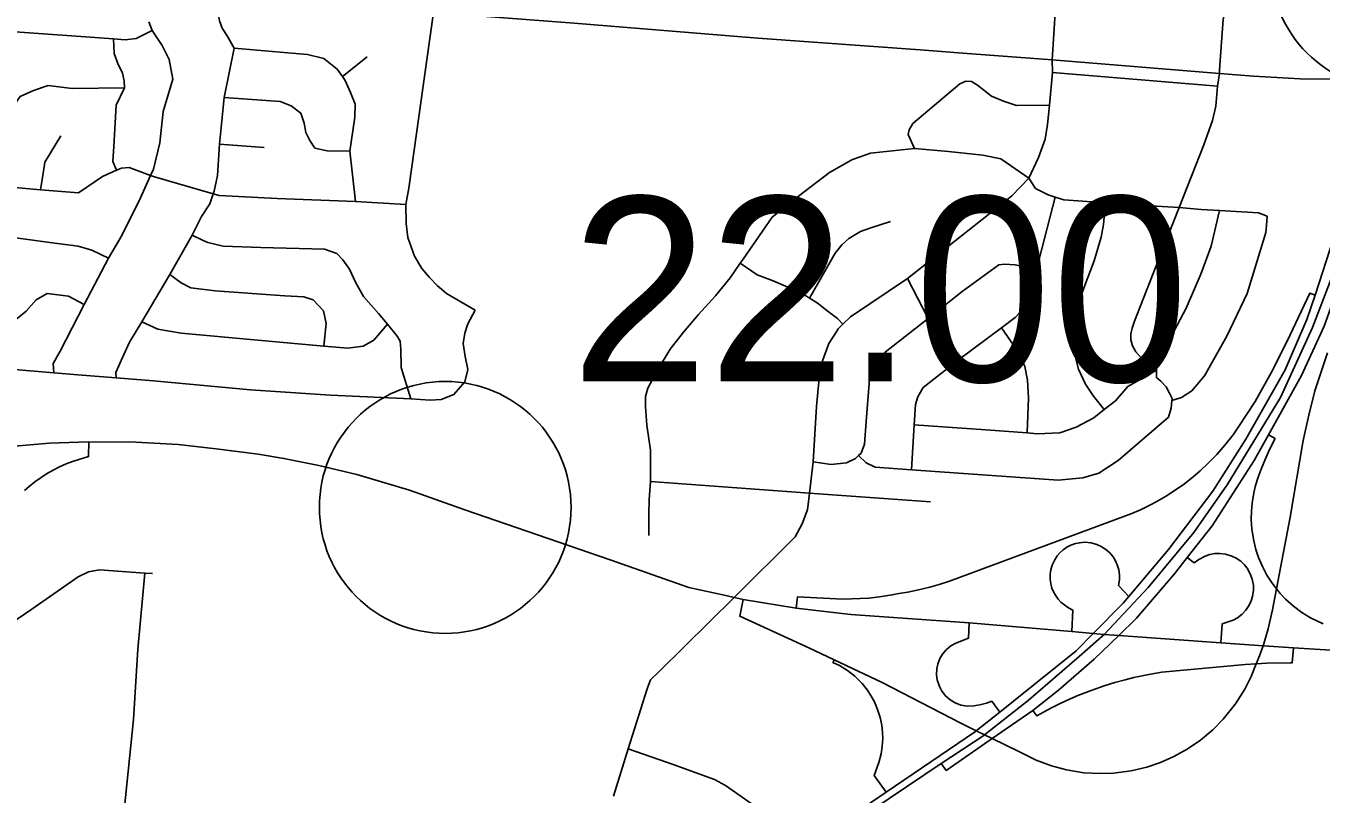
# Model space of a CAD drawing. Extents: x 1729596 to 1934326, y 644115 to 911751.
# Drawn here: x 1863218 to 1870936, y 703665 to 708239 of the extents above; entities that cross this region are included whole.
import ezdxf

# ---------------------------------------------------------------- set-up
doc = ezdxf.new("R2010")
doc.units = 0
for name, color, linetype in [('Default', 7, 'Continuous'), ('GM_X_City_Street', 7, 'Continuous'), ('GM_X_Interchange_Ramps', 7, 'Continuous'), ('GM_X_Interstate_Route', 7, 'Continuous')]:
    doc.layers.add(name, color=color, linetype=linetype)

msp = doc.modelspace()

# ---------------------------------------------------------------- linework, layer by layer
at = {"layer": 'Default'}
for centre in [(1871382.4, 708608), (1865716.4, 705371.8)]:
    msp.add_circle(centre, 750, dxfattribs=at)
at = {"layer": 'GM_X_City_Street'}
for points in [[(1869332.6, 708036.7), (1869352.4, 708347.4), (1869412.1, 708698.2), (1869431.6, 708808.3)], [(1870330.8, 707977), (1870342.1, 708142.8), (1870352.5, 708278.2), (1870367.3, 708347.7), (1870400.2, 708420.1), (1870436.7, 708499.6), (1870461.9, 708580.3), (1870471.4, 708681), (1870473.1, 708792.1), (1870473, 708795.6)], [(1863754.8, 706143.2), (1863753.9, 706174.5), (1863793, 706264.3), (1863834.1, 706356.2), (1863907.7, 706477.8), (1864075.2, 706758.9), (1864208.1, 706992.3), (1864263.5, 707104), (1864314.5, 707179.7), (1864334, 707239.3), (1864339.4, 707255.7), (1864358.5, 707347.8), (1864370.6, 707534.3), (1864399.8, 707812.9), (1864458.4, 708106.4), (1864417.5, 708181.1), (1864386.9, 708225.2), (1864371.1, 708269.2), (1864362.5, 708318), (1864364.4, 708353.3)], [(1865589.5, 707910.2), (1865647.5, 708319.6)], [(1865647.5, 708319.6), (1866485.3, 708255.8), (1867578.3, 708167.2), (1868547.4, 708096.7), (1868800.8, 708077.3)], [(1862537.7, 708259), (1862610.1, 708249.6), (1862853.9, 708232.2), (1863126, 708205.5), (1863739.5, 708163.1), (1863808.7, 708156.8), (1863874.8, 708164.6), (1863969.2, 708211.8)], [(1863383.7, 706173), (1863379.7, 706228.8), (1863422.6, 706302.6), (1863564.1, 706580), (1863709.5, 706855.3), (1863789.2, 706990.9), (1863900, 707216.4), (1863960.7, 707348.4), (1863978.1, 707386.2), (1864015.9, 707542.3), (1864036.1, 707730.7), (1864093.5, 707922.4), (1864071.5, 708040.3), (1864029, 708123.7), (1863969.2, 708211.8), (1863950.3, 708263.7)], [(1863758.2, 707379.5), (1863736, 707431), (1863741.1, 707521.3), (1863755.9, 707767.9), (1863805.6, 707870.4), (1863802.5, 707912.9), (1863793, 707958.5), (1863766.3, 708015.2), (1863744.2, 708075), (1863739.5, 708163.1)], [(1865182.3, 707192.8), (1865148.7, 707493.1), (1865156.5, 707547.6), (1865178.3, 707695.9), (1865179.1, 707774.1), (1865151.8, 707842.7), (1865120.6, 707915.3), (1865104.6, 707937.8), (1865073.2, 707982), (1864993.8, 708045.1), (1864895.8, 708068.3), (1864777.7, 708079.7), (1864458.4, 708106.4)], [(1865104.6, 707937.8), (1865250.5, 708056.3)], [(1868800.8, 708077.3), (1869332.6, 708036.7), (1870329.4, 707956.1), (1870532.4, 707940.3), (1870810.1, 707923.5), (1871197.7, 707920), (1871267.9, 707920), (1871329.3, 707918.3), (1871626.6, 707919), (1872115.6, 707915.5)], [(1868057.2, 706435.2), (1868057.8, 706436.2), (1868085.9, 706462.5), (1868132.2, 706506), (1868471.8, 706735), (1868954.3, 707115.9), (1869092.6, 707228), (1869194.3, 707332.4), (1869251.7, 707455), (1869290.8, 707564.6), (1869305.2, 707651.9), (1869318.2, 707766.7), (1869335.2, 707961.1), (1869332.6, 708036.7)], [(1869954.9, 706189.7), (1869863.8, 706263.4), (1869832.5, 706298.2), (1869812.6, 706334.6), (1869802.1, 706369.4), (1869802.1, 706405.8), (1869809.9, 706438.8), (1869823.9, 706481.3), (1869988.8, 706901.5), (1870089.5, 707158.4), (1870237, 707531.7), (1870289.5, 707675.3), (1870308.2, 707761.7), (1870317.9, 707881.4), (1870329.4, 707956.1), (1870330.8, 707977)], [(1865895.7, 706547.2), (1865723.6, 706646.3), (1865667.5, 706693.3), (1865621.8, 706740.2), (1865577.5, 706795), (1865533.1, 706868), (1865493.5, 706978.9), (1865483.8, 707062.7), (1865481.8, 707175.7), (1865499.4, 707273.1), (1865589.5, 707910.2)], [(1868513.5, 707509.8), (1868474.7, 707592.3), (1868481.3, 707620.2), (1868502, 707657.9), (1868782.2, 707894.7), (1868818.4, 707910), (1868852.4, 707909.3), (1868887.8, 707886.5), (1868972.3, 707820.6), (1869043.6, 707791.1), (1869120.9, 707765.5), (1869318.2, 707766.7)], [(1869335.2, 707961.1), (1870317.9, 707881.4)], [(1863041.1, 707286.7), (1863036.6, 707444.8), (1863066.4, 707593), (1863107.8, 707712.9), (1863183.2, 707818.4), (1863263.8, 707855.7), (1863350.3, 707884.8), (1863494.4, 707867.2), (1863805.6, 707870.4)], [(1864399.8, 707812.9), (1864732.3, 707789.2), (1864798.2, 707764.3), (1864855.8, 707719.5), (1864875.2, 707661.2), (1864886.6, 707604.8), (1864910.1, 707556.4), (1864939.6, 707511.9), (1865013.6, 707495), (1865148.7, 707493.1)], [(1863305.2, 707263.2), (1863322.5, 707375.4), (1863331.1, 707427.5), (1863425.1, 707585)], [(1864370.6, 707534.3), (1864637, 707515.3)], [(1868399, 707497.6), (1868513.5, 707509.8), (1868716.2, 707491.1), (1868919.4, 707469), (1869027.4, 707447.2), (1869194.3, 707332.4), (1869234.8, 707272.1), (1869309.8, 707232.5), (1869351.1, 707220.1), (1869403.1, 707204.5), (1869651.9, 707185.1), (1869716, 707180.1), (1870089.5, 707158.4), (1870220.3, 707145.7), (1870330, 707139.6), (1870563.2, 707126.7), (1870614.7, 707105.6)], [(1866929.7, 705204.5), (1866930.3, 705330.7), (1866932, 705418.9), (1866940.2, 705527), (1866940.3, 705629.2), (1866939.9, 705713.4), (1866917, 705862.2), (1866909.2, 705972.6), (1866910.4, 706032.7), (1866923.4, 706082.6), (1866981.4, 706189.6), (1867057.8, 706314.3), (1867135.7, 706415), (1867225.6, 706521.4), (1867327.7, 706631.6), (1867413.7, 706740.1), (1867474.5, 706826.2), (1867491.7, 706850.7), (1867664.4, 707099.7), (1867847, 707246.3), (1868007.1, 707367.3), (1868139, 707441.3), (1868139.5, 707441.6)], [(1868139.5, 707441.6), (1868148.4, 707446.6), (1868251, 707482.6), (1868399, 707497.6)], [(1863041.1, 707286.7), (1863305.2, 707263.2), (1863531.5, 707244.6), (1863674.9, 707343.4), (1863758.2, 707379.5), (1863787.7, 707392.3), (1863833.6, 707395.4), (1863960.7, 707348.4), (1863983.6, 707339.9), (1864334, 707239.3), (1864369.2, 707229.3), (1864715.8, 707211.4), (1865182.3, 707192.8), (1865481.8, 707175.7)], [(1868494.8, 705596.4), (1868511.8, 705863.5), (1868518.3, 705983.9), (1868533.1, 706029.7), (1868564.2, 706085.1), (1868782.4, 706256), (1869031, 706441.4), (1869113.5, 706502.9), (1869164.5, 706558), (1869196, 706631.5), (1869239, 706788.9), (1869351.1, 707220.1)], [(1869643, 705954.9), (1869579.2, 706034.3), (1869532.7, 706105.4), (1869490.6, 706194.5), (1869451.6, 706341.6), (1869453.8, 706451.8), (1869477.8, 706551.6), (1869524.3, 706682.9), (1869583.4, 706840), (1869626.1, 706981.5), (1869639.6, 707057.3), (1869651.9, 707185.1)], [(1869954.9, 706189.7), (1869959.5, 706287.1), (1870060.1, 706423.4), (1870132.6, 706558.2), (1870218.5, 706760.9), (1870279.8, 706928), (1870330, 707139.6)], [(1862402.5, 707048.1), (1862495.1, 707038.5), (1862769.1, 707010.3), (1863069.6, 706988.9), (1863359.8, 706949.5), (1863529.9, 706927.6), (1863609.8, 706904.6), (1863709.5, 706855.3)], [(1867888.1, 706618.7), (1868039.4, 706885.6), (1868080.3, 706934.9), (1868121, 706974.1), (1868191.7, 707014.8), (1868252, 707037.6), (1868370.5, 707075.3)], [(1870046.9, 706008.7), (1870104, 706025.6), (1870164.7, 706066.5), (1870240.3, 706155.1), (1870374.8, 706390.9), (1870495.7, 706645), (1870562, 706866.1), (1870606.8, 707009.5), (1870609.6, 707051.6), (1870614.7, 707105.6)], [(1865372.7, 706463.5), (1865319.3, 706526.3), (1865230.3, 706627.7), (1865181.1, 706712.5), (1865145.9, 706791.1), (1865106.5, 706845.8), (1865070.8, 706884.3), (1864997, 706909.2), (1864618.2, 706919.5), (1864393.8, 706928), (1864301.8, 706949), (1864273.9, 706961.4), (1864208.1, 706992.3)], [(1868085.9, 706462.5), (1868053.5, 706496.5), (1867990.6, 706543.9), (1867933.6, 706591.1), (1867888.1, 706618.7), (1867868.6, 706630.5), (1867789.5, 706670.2), (1867670.8, 706720.8), (1867575.7, 706756.8), (1867474.5, 706826.2)], [(1867908.3, 705643.4), (1868016.1, 705627.3), (1868108.1, 705637.4), (1868160.5, 705662.4), (1868179.8, 705681.1), (1868195.1, 705695.8), (1868214.1, 705749.5), (1868224.8, 705883.6), (1868243.9, 706135.8), (1868256.8, 706185.6), (1868281.9, 706239.2), (1868338.9, 706296.2), (1868593.3, 706496.8), (1868797.3, 706657.6), (1869016.1, 706817.5), (1869050.1, 706820.9), (1869111.8, 706815.6), (1869239, 706788.9)], [(1864075.2, 706758.9), (1864142.8, 706710), (1864200.6, 706679.3), (1864344.7, 706661.6), (1864761.3, 706632.9), (1864873.5, 706625.6), (1864929.4, 706608.9), (1864990.8, 706542), (1865006, 706467.6), (1864994, 706332.4)], [(1868593.3, 706496.8), (1868471.8, 706735)], [(1862728.4, 706523.1), (1863090.1, 706498.9), (1863166.2, 706496.1), (1863218.8, 706539.7), (1863279.7, 706607.2), (1863344.3, 706646.7), (1863472.4, 706629.2), (1863564.1, 706580)], [(1863006.6, 706204.9), (1863383.7, 706173), (1863527.2, 706160.9), (1863754.8, 706143.2), (1863977.8, 706125.8), (1864556.5, 706071.2), (1865033.2, 706039.8), (1865512.2, 706017.6), (1865627, 706009.8), (1865692.3, 706015), (1865767.9, 706043.7), (1865833.1, 706119.4), (1865851.4, 706192.4), (1865835.7, 706270.7), (1865824, 706348.9), (1865833.1, 706408.9), (1865851.4, 706465), (1865895.7, 706547.2)], [(1863907.7, 706477.8), (1864003.4, 706432.6), (1864143.4, 706409), (1864599.9, 706367.7), (1864994, 706332.4), (1865136.6, 706319.6), (1865226.9, 706332.7), (1865291.5, 706368.1), (1865372.7, 706463.5)], [(1865512.2, 706017.6), (1865454, 706205.7), (1865451.2, 706314.1), (1865447.8, 706362.3), (1865430.1, 706392.6), (1865372.7, 706463.5)], [(1867876.3, 705373.7), (1867886.3, 705457.6), (1867908.3, 705643.4), (1867929.4, 705973.4), (1867942.1, 706121.8), (1867964.8, 706244), (1868003.3, 706348.2), (1868049.2, 706422.3), (1868057.2, 706435.2)], [(1869183.8, 705815.1), (1869191.7, 706024.2), (1869185.9, 706130.6), (1869169.6, 706211.1), (1869135.2, 706292), (1869031, 706441.4)], [(1868904, 706108.3), (1868782.4, 706256)], [(1868179.8, 705681.1), (1868223.9, 705637.1), (1868279.3, 705611.9), (1868494.8, 705596.4), (1869369.5, 705533.5), (1869515.5, 705548.6), (1869611.9, 705576.7), (1869727.2, 705650.5), (1870025.8, 705909), (1870042.8, 705962.7), (1870046.9, 706008.7), (1870048, 706020.8), (1870032.6, 706053.1), (1870011.5, 706089.7), (1869980.2, 706124.4), (1869954.7, 706144.9), (1869954.9, 706189.7)], [(1868511.8, 705863.5), (1868938.4, 705833), (1869183.8, 705815.1), (1869243.3, 705810.7), (1869379.2, 705815.9), (1869475.7, 705850), (1869580.6, 705906), (1869643, 705954.9), (1869710.4, 706007.6), (1869783.9, 706092.3), (1869954.9, 706189.7)], [(1866940.2, 705527), (1867886.3, 705457.6), (1867941.1, 705453.6)], [(1867941.1, 705453.6), (1868608.4, 705404.7)], [(1866719.9, 703653.1), (1866806.6, 703933.9), (1866920.2, 704291.3), (1866940.5, 704345.4), (1866990.8, 704395.3), (1867437.3, 704836.2), (1867801.4, 705195.7), (1867843.8, 705273.8), (1867872.2, 705347.8), (1867874.5, 705358.9), (1867876.3, 705373.7)], [(1862504.6, 704665.1), (1862527.9, 704669.1), (1862961.1, 704621), (1863022.1, 704627.4), (1863071.9, 704648), (1863121.9, 704675.6), (1863253.2, 704765.4), (1863529.1, 704957.9), (1863590.7, 704987.9), (1863622.3, 704994.4), (1863656.5, 704999.7), (1863925.8, 704981.2), (1863973.1, 704978)], [(1863755.8, 703102.6), (1863858.4, 704109.1), (1863885, 704528.6), (1863925.8, 704981.2)], [(1866806.6, 703933.9), (1867074, 703840.6), (1867321.7, 703751.3), (1867386.8, 703715.9), (1867619.1, 703552.8)]]:
    msp.add_lwpolyline(points, dxfattribs=at)
at = {"layer": 'GM_X_Interchange_Ramps'}
for points in [[(1871700.6, 711017.6), (1871197.7, 707920), (1871090.5, 707339.3), (1871008.9, 706973.8), (1870900.2, 706635.9), (1870850.2, 706490.9), (1870722, 706191.7), (1870488.2, 705778), (1870290.5, 705469.2), (1870025.9, 705121.8), (1869790, 704841.6), (1869756.4, 704801.7), (1869577.5, 704621.2), (1869475.6, 704518.3), (1869103.1, 704218.1), (1869021.2, 704153), (1868881.1, 704041.6), (1868876.8, 704038.3), (1868344.2, 703676.2), (1867956.7, 703412.8), (1867030.3, 702753.8), (1867074.6, 702693.2)], [(1868672.7, 703846.2), (1868702.2, 703805.9), (1868976.4, 703995.1), (1869090.8, 704074.1), (1869218.6, 704162.4), (1869370.8, 704284.3), (1869584.2, 704468.1), (1869730.2, 704609.3), (1869836.6, 704712.1), (1870061.2, 704976.4), (1870137.2, 705073.4), (1870285.7, 705262.7), (1870536.6, 705650.3), (1870622.2, 705803.5), (1870700.7, 705943.7), (1870819.7, 706157.8), (1870953.4, 706451.5), (1871081, 706807.2), (1871166.3, 707096.7), (1871221, 707365.4), (1871329.3, 707918.3), (1871825.1, 710813.3)], [(1870900.2, 706635.9), (1870867.7, 706648), (1870752.2, 706399.9), (1870649.6, 706194.6), (1870542.7, 706002.2), (1870444.4, 705852.5), (1870410.8, 705805), (1870362.1, 705742.9), (1870313.9, 705687.7), (1870263.6, 705635.8), (1870215.1, 705590.3), (1870171.2, 705552.6), (1870113, 705507.2), (1870068.6, 705475.7), (1870017.6, 705442.5), (1869956.6, 705406.7), (1869911.8, 705382.9), (1869859.6, 705357.7), (1869807.3, 705335), (1868721.4, 704933), (1868659.3, 704913.3), (1868604.2, 704897.7), (1868536.3, 704881), (1868473.4, 704867.9), (1868420.2, 704858.5), (1868380.3, 704850.4), (1868303.3, 704839.2), (1868241.4, 704831.7), (1868085.7, 704826), (1867815.6, 704839.2), (1867807.8, 704771.7)], [(1867492.6, 704824.3), (1867471.1, 704723.8), (1867883.4, 704535.2), (1868033.6, 704464.5), (1868319.5, 704330), (1868789.8, 704086.2), (1868881.1, 704041.6), (1868930.3, 704017.7), (1868976.4, 703995.1), (1869134.3, 703918.2), (1869237.4, 703866.4), (1869329.3, 703832.1), (1869419.2, 703808.3), (1869521.4, 703791.9), (1869619.3, 703786.5), (1869699.3, 703789.3), (1869803.5, 703802.9), (1869897, 703825.1), (1869979.5, 703853), (1870058.4, 703887.7), (1870137.9, 703931.7), (1870217.1, 703986), (1870290.2, 704047.3), (1870352.6, 704110.6), (1870425.7, 704202.3), (1870480.8, 704290.2), (1870518.6, 704365.8), (1870549.3, 704440.2), (1870569.1, 704487.9), (1870590.1, 704547.7), (1870592, 704553.1), (1870620, 704648.4), (1870645.3, 704761.9), (1870669.7, 704887.7), (1870752.2, 705313.6), (1870829.2, 705771.2), (1870863.4, 705920.9), (1870897.6, 706066.3), (1870974.6, 706293)], [(1863209.6, 705471.8), (1863237.8, 705497), (1863270.6, 705523.5), (1863308.5, 705550.7), (1863341.3, 705571.9), (1863379.7, 705593.8), (1863417.2, 705612.8), (1863458.6, 705631), (1863494.6, 705644.6), (1863591.3, 705674.5), (1863593.3, 705762.2)], [(1870947.1, 704678.3), (1870873.5, 704713.5), (1870821.6, 704745.3), (1870770.7, 704783.3), (1870722.9, 704826.3), (1870692.4, 704858.7), (1870669.7, 704887.7), (1870639.9, 704925.8), (1870612.4, 704969.3), (1870585.9, 705019.7), (1870563.1, 705073.3), (1870547, 705121.5), (1870534, 705173.2), (1870523.1, 705243.2), (1870519.5, 705300.2), (1870520.2, 705348.7), (1870524.4, 705397.6), (1870534.5, 705458.2), (1870545.4, 705502), (1870561.3, 705552.5), (1870577.8, 705598.7), (1870601.7, 705658.2), (1870628.9, 705717.4), (1870661.6, 705781.8), (1870622.2, 705803.5)], [(1869449.4, 704632.2), (1869457.1, 704759.9), (1869449.2, 704763.5), (1869425.5, 704777), (1869407.7, 704789.5), (1869387.2, 704806.3), (1869368.6, 704826), (1869352.3, 704848.8), (1869339.4, 704873), (1869332.1, 704891.7), (1869325.2, 704917.8), (1869321.9, 704942.1), (1869322, 704975), (1869325.9, 705000.6), (1869333.5, 705027.4), (1869348.3, 705059.6), (1869363.8, 705083), (1869379.1, 705100.8), (1869398.7, 705118.7), (1869421.3, 705134.4), (1869444.9, 705146.7), (1869472.4, 705156.5), (1869497.8, 705161.8), (1869528.8, 705164), (1869566.4, 705160.4), (1869598.5, 705151.5), (1869624.4, 705140), (1869652.4, 705122.2), (1869676.2, 705101.1), (1869696.1, 705077.2), (1869710.8, 705053.3), (1869721.3, 705029.7), (1869730.1, 704999.3), (1869734, 704969.6), (1869733.6, 704940.1), (1869728.5, 704906.2), (1869790, 704841.6)], [(1870137.2, 705073.4), (1870179.1, 705042.1), (1870207.8, 705062.4), (1870244.5, 705082.2), (1870271.9, 705091.5), (1870302.8, 705097.1), (1870332.9, 705098.2), (1870365.6, 705094.3), (1870404.7, 705082.4), (1870429.7, 705070), (1870456.9, 705051.1), (1870479.3, 705029.7), (1870495.4, 705009.6), (1870513.9, 704977.3), (1870525.9, 704944.3), (1870532.2, 704909.3), (1870532.8, 704879.1), (1870527.4, 704841.8), (1870519, 704814.7), (1870507.5, 704790), (1870487.5, 704760), (1870464.6, 704735.6), (1870437.6, 704715), (1870411.1, 704700.5), (1870346.5, 704678.4), (1870337.7, 704566.1)], [(1869021.2, 704153), (1868974.1, 704217.9), (1868942.4, 704206.3), (1868901.7, 704195.6), (1868865.7, 704189.5), (1868829.6, 704187.4), (1868789.3, 704194.2), (1868754.6, 704207.4), (1868725.4, 704225.1), (1868695.7, 704251.8), (1868673.3, 704281.7), (1868660.9, 704305.4), (1868648.2, 704345.5), (1868644.5, 704375.2), (1868646.2, 704412.5), (1868651.8, 704439), (1868664.4, 704472), (1868679.9, 704498.1), (1868702, 704524.6), (1868730.1, 704548), (1868758.5, 704564.2), (1868834.1, 704592.4), (1868837.8, 704684.7)], [(1869218.6, 704162.4), (1869241.4, 704131), (1869326.1, 704176.5), (1869376.7, 704201.9), (1869435.5, 704229.4), (1869486.5, 704251.4), (1869565.1, 704282.4), (1869644, 704309.9), (1869706.5, 704329.2), (1869767.4, 704346), (1869820.2, 704359.1), (1869878.6, 704371.8), (1869920, 704379.7), (1869987.3, 704390.9), (1870483.2, 704436.6), (1870549.3, 704440.2), (1870613.3, 704443.7), (1870753.9, 704447.2), (1870763.9, 704446.9), (1870770.6, 704536.4)], [(1868033.6, 704464.5), (1868026.4, 704449.2), (1868066.8, 704429.6), (1868112.6, 704401.4), (1868156.6, 704366.9), (1868200, 704323.7), (1868231.8, 704283.8), (1868255.5, 704247.2), (1868273.8, 704213.3), (1868293.1, 704167.9), (1868307.9, 704120.3), (1868317.2, 704075.1), (1868322.1, 704031.7), (1868323.2, 703996.4), (1868320.6, 703948.3), (1868314.2, 703905.1), (1868300.8, 703852), (1868272.1, 703774.7), (1868344.2, 703676.2)]]:
    msp.add_lwpolyline(points, dxfattribs=at)
at = {"layer": 'GM_X_Interstate_Route'}
for points in [[(1871954, 712109.3), (1871775.5, 711003.4), (1871590.5, 709876.8), (1871364.3, 708663), (1871267.9, 707920), (1871154.9, 707288), (1871041.8, 706852.9), (1870885.2, 706444.1), (1870693.9, 706026.4), (1870376.5, 705506.6), (1870176.4, 705221.7), (1869904.7, 704895.4), (1869643.9, 704615.5)], [(1862294.6, 705633.4), (1862318.1, 705636), (1862552.4, 705663.7), (1863152.3, 705736.8), (1863356.1, 705754.1), (1863593.3, 705762.2), (1863873.7, 705761.1), (1864125, 705747.2), (1864350.9, 705720.5), (1864601, 705688.1), (1864755.4, 705663.8), (1864962.3, 705622.1), (1865189.3, 705567.7), (1865503.1, 705473.9), (1865833.2, 705356.9), (1866699.9, 705060.7), (1867167.4, 704895.4), (1867387.7, 704846.8), (1867437.3, 704836.2)], [(1867437.3, 704836.2), (1867492.6, 704824.3), (1867807.8, 704771.7), (1868134.4, 704734.4), (1868837.8, 704684.7)], [(1868837.8, 704684.7), (1869449.4, 704632.2), (1869577.5, 704621.2), (1869643.9, 704615.5)], [(1869643.9, 704615.5), (1869493.7, 704484.3), (1869189.4, 704221.1), (1868930.3, 704017.7), (1868926.3, 704014.5), (1868672.7, 703846.2)], [(1869643.9, 704615.5), (1869730.2, 704609.3), (1870337.7, 704566.1), (1870590.1, 704547.7), (1870593.9, 704547.4), (1870770.6, 704536.4)], [(1870770.6, 704536.4), (1870770.6, 704536.4), (1871153.1, 704512.4)], [(1868672.7, 703846.2), (1868672.7, 703846.2), (1868154.5, 703499), (1868062, 703429.9)]]:
    msp.add_lwpolyline(points, dxfattribs=at)

# ---------------------------------------------------------------- texts
at = {"layer": 'Default'}
msp.add_text('22.00', height=1100, dxfattribs=at).set_placement((1866466.4, 706121.8))

doc.saveas('drawing.dxf')
